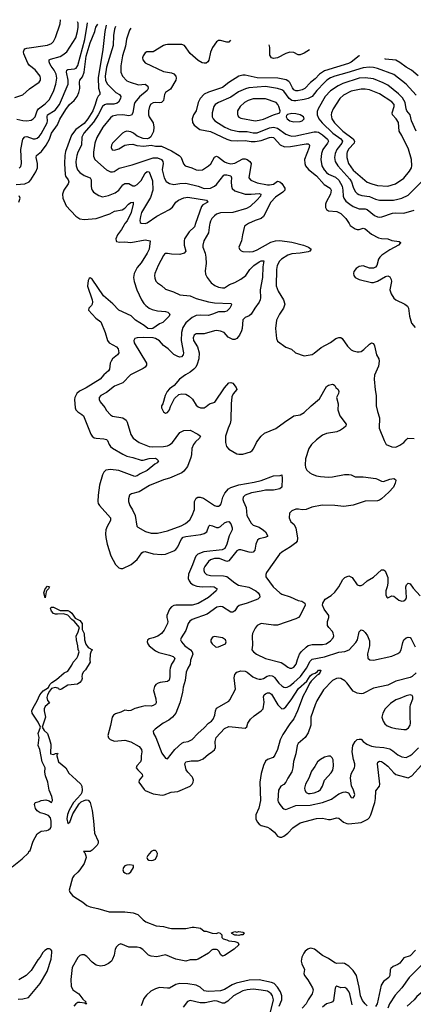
# Model space of a CAD drawing. Header units: inches. Extents: x 1834610 to 2027685, y 642842 to 774116.
# Tile 507 of 632: x 1942879 to 1946741, y 762327 to 772005. Entities that reach past the tile are written whole.
import ezdxf

# ---------------------------------------------------------------- set-up
doc = ezdxf.new("R2010")
doc.units = ezdxf.units.IN
doc.header["$MEASUREMENT"] = 0
doc.layers.add('B9746', color=7, linetype='Continuous')
doc.layers.add('B9747', color=7, linetype='Continuous')

msp = doc.modelspace()

# ---------------------------------------------------------------- linework, layer by layer
at = {"layer": 'B9746', "color": 5}
for points, elevation in [([(1943910.7, 770000), (1943903.2, 769990), (1943878.4, 769941.6), (1943838.9, 769890), (1943821.6, 769850), (1943824, 769830), (1943830, 769824), (1943857.6, 769817.6), (1943910, 769820.2), (1943970, 769816.3), (1944110, 769841.3), (1944158, 769830), (1944148, 769750), (1944130.2, 769710), (1944070, 769614.7), (1944031.1, 769568.9), (1944000.9, 769510), (1943994.4, 769470), (1944002.6, 769430), (1944029, 769350), (1944075.6, 769250), (1944096.2, 769216.2), (1944115.6, 769195.6), (1944150, 769170.2), (1944177.8, 769157.8), (1944230, 769143.6), (1944310, 769137.1), (1944331, 769130), (1944350.7, 769110), (1944344.9, 769090), (1944282.8, 769030), (1944250, 769015.6), (1944186, 768970), (1944170, 768965.8), (1944137.6, 768970), (1944099.1, 768999.1), (1944015.1, 769050), (1943973.4, 769093.4), (1943850, 769150.7), (1943791.8, 769211.8), (1943700.9, 769290), (1943590, 769453.6), (1943570, 769467), (1943560.6, 769459.4), (1943550, 769442), (1943545.5, 769385.5), (1943590.4, 769250), (1943592.7, 769230), (1943590.4, 769210), (1943583.1, 769196.9), (1943556, 769170), (1943554, 769150), (1943626.3, 769070), (1943673.7, 769033.7), (1943718.5, 768930), (1943741.5, 768850), (1943757.3, 768830), (1943830, 768788), (1943844.7, 768770), (1943850.2, 768730), (1943837.4, 768710), (1943790, 768671.8), (1943775.8, 768650), (1943767.2, 768630), (1943760.7, 768570), (1943750, 768552.8), (1943704.8, 768515.2), (1943668, 768472), (1943530, 768386.7), (1943464.9, 768355.1), (1943439.6, 768330), (1943420.8, 768290), (1943417.3, 768270), (1943424.2, 768190), (1943430.3, 768170), (1943448.8, 768150), (1943490, 768124.9), (1943503.2, 768110), (1943577.2, 767930), (1943590.3, 767910), (1943610, 767895.5), (1943630.2, 767890.2), (1943705.6, 767885.6), (1943730, 767878.8), (1943740.8, 767870), (1943756.5, 767830), (1943770, 767810.3), (1943790, 767792.8), (1943890, 767733.3), (1943930, 767714.6), (1943990, 767702.8), (1944070, 767676.3), (1944090, 767676.3), (1944150, 767692.9), (1944210, 767693.4), (1944222.8, 767690), (1944242, 767670), (1944227.7, 767650), (1944204.5, 767635.5), (1944130, 767572.9), (1944059.7, 767540.3), (1944030, 767519.8), (1944010, 767515.3), (1943850, 767575.2), (1943770, 767583.7), (1943724.5, 767575.5), (1943703.7, 767556.3), (1943691, 767530), (1943660.7, 767430), (1943648.1, 767330), (1943645.7, 767270), (1943650.3, 767250), (1943662, 767230), (1943770.3, 767110), (1943770, 767082.7), (1943736.9, 767023.1), (1943725.3, 766990), (1943720.8, 766950), (1943724.5, 766915.5), (1943737.8, 766850), (1943774.6, 766734.6), (1943818.9, 766650), (1943850, 766617), (1943870, 766608.9), (1943890, 766610.2), (1943971.1, 766648.9), (1944030, 766699.1), (1944076.2, 766763.8), (1944090, 766775.9), (1944110, 766778.6), (1944190, 766755.5), (1944270, 766747.5), (1944310, 766752.1), (1944390, 766784.2), (1944410, 766798.5), (1944430, 766822), (1944463.6, 766896.4), (1944482.9, 766917.1), (1944510, 766926.5), (1944655, 766945), (1944690, 766953.8), (1944714, 766970), (1944733.2, 767026.8), (1944745.2, 767034.8), (1944769.7, 767030.3), (1944810, 767012.7), (1944830, 767013.5), (1944850, 767023), (1944890, 767058.4), (1944910, 767069.5), (1944930, 767072.4), (1944949.6, 767049.6), (1944964.4, 767010), (1944964.2, 766990), (1944935.8, 766930), (1944911, 766850), (1944892, 766808), (1944866, 766794), (1944686.9, 766773.1), (1944628.2, 766750), (1944608.5, 766731.5), (1944596.3, 766710), (1944574.5, 766645.5), (1944533.7, 766553.7), (1944533.2, 766513.2), (1944542.6, 766490), (1944556.2, 766470), (1944582.3, 766450), (1944616.8, 766436.8), (1944670, 766429), (1944750, 766434.6), (1944787.7, 766430), (1944816.4, 766410), (1944806.3, 766390), (1944730, 766325.8), (1944630, 766266.4), (1944570, 766251.6), (1944410, 766250.7), (1944390, 766246.4), (1944370, 766233.5), (1944349.2, 766210), (1944321.3, 766150), (1944321.3, 766130), (1944331.1, 766090), (1944328.4, 766070), (1944297.3, 766002.7), (1944270, 765972.6), (1944233.7, 765946.4), (1944190, 765928.7), (1944150, 765920.5), (1944133.7, 765906.3), (1944130.4, 765889.6), (1944136, 765870), (1944148.9, 765850), (1944210, 765800.9), (1944245.4, 765785.4), (1944350, 765760.2), (1944384.9, 765744.9), (1944399.6, 765730), (1944396.2, 765710), (1944369, 765671), (1944354.2, 765630), (1944350.6, 765610), (1944353.4, 765546.6), (1944346.6, 765513.4), (1944330, 765498.8), (1944258, 765490), (1944236.9, 765483.1), (1944215.5, 765470), (1944201.6, 765450), (1944192.4, 765410), (1944215.5, 765330), (1944216.9, 765290), (1944210, 765277.6), (1944190, 765262.7), (1944170, 765258.2), (1944110, 765259.8), (1944070, 765251.7), (1944010, 765234), (1943970, 765214.5), (1943950, 765211), (1943910, 765216.9), (1943870, 765197.7), (1943817.3, 765182.7), (1943800.4, 765170), (1943786, 765150), (1943771.3, 765068.7), (1943742.4, 764970), (1943750, 764944.9), (1943767.3, 764930), (1943810, 764911.8), (1943910, 764923.2), (1943967.7, 764907.7), (1944050, 764859.7), (1944074.5, 764830), (1944077.4, 764810), (1944070.2, 764770), (1944071.1, 764730), (1944063.5, 764710), (1944027.5, 764670), (1944021.6, 764650), (1944036.9, 764630), (1944081.5, 764590), (1944083.2, 764570), (1944050.3, 764530), (1944048.8, 764510), (1944098.9, 764438.9), (1944110, 764428.8), (1944190, 764395.3), (1944277.6, 764382.4), (1944295.1, 764384.9), (1944366.6, 764413.4), (1944430, 764419.5), (1944550, 764472), (1944571.5, 764490), (1944581.1, 764510), (1944583.9, 764530), (1944579.3, 764550), (1944570, 764563.5), (1944527.3, 764607.3), (1944512.9, 764630), (1944499.1, 764690), (1944508.2, 764710), (1944560, 764720), (1944630, 764720.8), (1944650, 764725), (1944679.9, 764740.1), (1944730, 764784.6), (1944759.2, 764800.8), (1944790.6, 764829.4), (1944799.2, 764850), (1944797.2, 764910), (1944805.3, 764950), (1944890, 765036.9), (1944930, 765056.3), (1945090, 765042.6), (1945107.2, 765052.8), (1945116.9, 765090), (1945143.6, 765130), (1945178.3, 765161.7), (1945249.9, 765210), (1945267.4, 765230), (1945276.9, 765296.9), (1945272.4, 765350), (1945277.6, 765370), (1945290, 765378.9), (1945310, 765386.9), (1945330, 765388), (1945350, 765376.1), (1945410.8, 765270.8), (1945450, 765232), (1945470, 765233.7), (1945490, 765250.4), (1945542, 765318), (1945614.2, 765430), (1945697.7, 765502.3), (1945730, 765556.2), (1945750, 765570.9), (1945779.3, 765580.7), (1945802, 765598), (1945810.4, 765610.3), (1945834.8, 765610), (1945827.3, 765590), (1945811.8, 765570), (1945798.3, 765561.7), (1945737.6, 765502.4), (1945721.1, 765478.9), (1945689.1, 765410), (1945660, 765360), (1945605.2, 765210), (1945570, 765132.8), (1945530, 765083.9), (1945459.6, 764980.4), (1945434.6, 764925.4), (1945407.1, 764832.9), (1945383.6, 764776.4), (1945365.8, 764754.1), (1945310, 764733), (1945290, 764717.6), (1945270, 764675.1), (1945250, 764597), (1945235.7, 764510), (1945241.9, 764330), (1945225, 764255), (1945195.3, 764190), (1945195.8, 764150), (1945210, 764121.1), (1945230, 764098), (1945250, 764085.5), (1945310, 764067.1), (1945334.5, 764054.5), (1945378, 764018), (1945410, 763980.4), (1945430, 763968.9), (1945450, 763970.3), (1945470, 763978), (1945510, 764010.3), (1945559.6, 764060.4), (1945630, 764109.2), (1945790, 764154.5), (1945850, 764155.3), (1945910, 764144.6), (1945930, 764144.9), (1945990, 764158.9), (1946010, 764157), (1946057.8, 764117.8), (1946090, 764103.6), (1946110, 764100.2), (1946230, 764114.3), (1946293.7, 764146.3), (1946310, 764163), (1946323.1, 764190), (1946362.6, 764310), (1946371.2, 764350), (1946374, 764426), (1946410.9, 764470), (1946413.2, 764490), (1946389.8, 764690), (1946393.4, 764706.6), (1946410, 764715.2), (1946430, 764713.1), (1946450, 764701.7), (1946490, 764667.5), (1946550, 764601), (1946570, 764584.6), (1946690, 764553.6), (1946728.4, 764571.6), (1946822.8, 764677.2)], 420), ([(1944605.3, 770000), (1944595.2, 769970), (1944541.3, 769918.7), (1944497.4, 769850), (1944491.7, 769830), (1944491.8, 769790), (1944508.8, 769730), (1944491.5, 769708.5), (1944450, 769696.5), (1944370, 769700.6), (1944330, 769707.6), (1944310, 769705.4), (1944301.2, 769698.8), (1944290, 769687.8), (1944237.5, 769590), (1944206.2, 769510), (1944202.2, 769490), (1944204.7, 769464.7), (1944216, 769436), (1944230, 769418), (1944270.9, 769390.9), (1944310, 769356.5), (1944389.4, 769329.4), (1944450, 769300.8), (1944550, 769292.1), (1944610, 769265.8), (1944730, 769233.1), (1944790, 769221.7), (1944950, 769214.4), (1944957, 769210), (1944955.1, 769195.1), (1944941.2, 769170), (1944910, 769141), (1944890, 769134.5), (1944830, 769134.8), (1944771.2, 769108.8), (1944730, 769098.1), (1944650, 769101.8), (1944610, 769095.8), (1944570, 769076.1), (1944510, 769025.8), (1944480.5, 768979.5), (1944465.1, 768930), (1944462.8, 768850), (1944485, 768730), (1944481.3, 768710), (1944468, 768692), (1944450, 768688.9), (1944430, 768693.5), (1944390, 768714.2), (1944334.4, 768770), (1944290, 768802.5), (1944250, 768849.8), (1944211.5, 768871.5), (1944190, 768877), (1944090, 768880.3), (1944030, 768877.7), (1944009, 768871), (1943997.6, 768850), (1944002, 768830), (1944121.8, 768630), (1944124, 768610), (1944110.3, 768590), (1944090, 768576.8), (1943966.8, 768513.2), (1943890, 768434), (1943810, 768403.5), (1943730, 768340.9), (1943674.9, 768310), (1943657.6, 768290), (1943657, 768270), (1943667, 768250), (1943713.6, 768193.6), (1943730, 768162), (1943770, 768120.4), (1943790, 768108.8), (1943891, 768090), (1943922, 768070), (1943934.4, 768050), (1943968.1, 767928.1), (1943992.4, 767890), (1944050.4, 767850), (1944149.5, 767809.5), (1944185.3, 767805.3), (1944290, 767808.3), (1944330, 767817.7), (1944350, 767827.6), (1944377.7, 767850), (1944450, 767946.3), (1944490, 767965.6), (1944550.1, 767970.1), (1944625.5, 767930), (1944653.1, 767910), (1944644.2, 767890), (1944604.2, 767855.9), (1944583.2, 767830), (1944569.5, 767790), (1944565, 767730), (1944557.9, 767702.1), (1944525.5, 767614.5), (1944490, 767566), (1944470, 767552), (1944350, 767499.2), (1944290, 767481.8), (1944152.2, 767427.8), (1944050, 767365.1), (1943976.5, 767343.5), (1943956.3, 767330), (1943944.9, 767295.1), (1943946.4, 767270), (1943960.3, 767230), (1943985.8, 767185.8), (1944010.3, 767130), (1944027, 767027), (1944036.7, 767016.7), (1944114.8, 766974.8), (1944170, 766957.4), (1944230, 766957.4), (1944330, 766980.8), (1944464.5, 767030), (1944507.1, 767052.9), (1944547.2, 767090), (1944571.9, 767130), (1944592.5, 767190), (1944595, 767270), (1944610, 767301.3), (1944628.1, 767311.9), (1944650, 767312.1), (1944681.1, 767301.1), (1944790, 767228.8), (1944810, 767222), (1944830, 767222.4), (1944846.9, 767233.1), (1944855.3, 767244.7), (1944871.9, 767310), (1944892.9, 767350), (1944926.7, 767393.3), (1944950, 767406.4), (1945030, 767432), (1945180.7, 767459.3), (1945250, 767476.5), (1945370, 767522.8), (1945434.6, 767525.4), (1945450, 767531.3), (1945454.6, 767494.6), (1945451, 767410), (1945430, 767395.1), (1945370, 767381.1), (1945290, 767382), (1945249.7, 767369.7), (1945152.9, 767352.9), (1945090.4, 767330), (1945071.6, 767310), (1945069.2, 767290), (1945074.4, 767270), (1945100.2, 767210), (1945106.7, 767130), (1945150, 767054.8), (1945170, 767035.5), (1945230, 767016), (1945270, 766988.8), (1945290.3, 766970), (1945310, 766934.8), (1945310, 766926.6), (1945286, 766914), (1945230, 766902.7), (1945213.4, 766890), (1945197.6, 766850), (1945187.8, 766790), (1945170, 766771.1), (1945150, 766767.2), (1945130, 766769.8), (1945050, 766792.7), (1945030, 766792.9), (1945010, 766783.1), (1944930, 766685.2), (1944910, 766679.9), (1944839.3, 766710), (1944790, 766708.5), (1944750, 766694.1), (1944730, 766679.3), (1944694.2, 766630), (1944686.2, 766610), (1944685.5, 766590), (1944691.7, 766570), (1944711.1, 766551.1), (1944750, 766543), (1944878.9, 766538.9), (1944910, 766530.2), (1944989.1, 766470), (1945027.5, 766447.5), (1945128.3, 766428.4), (1945197, 766390), (1945219.5, 766370), (1945231.5, 766350), (1945234, 766330), (1945217.1, 766310), (1945110, 766269.2), (1945032.5, 766247.5), (1945012.3, 766230), (1944990, 766194.7), (1944970, 766179.7), (1944950, 766180.4), (1944870, 766232.4), (1944850, 766237.3), (1944814, 766230), (1944718.5, 766161.5), (1944570.1, 766109.9), (1944546.9, 766093.1), (1944530.9, 766069.1), (1944510, 766000.7), (1944464, 765930), (1944456, 765910), (1944465.7, 765890), (1944499.6, 765850), (1944555.4, 765810), (1944570.9, 765790), (1944576.6, 765770), (1944555.8, 765710), (1944550.2, 765670), (1944528.1, 765630), (1944513.8, 765590), (1944501.5, 765510), (1944483.7, 765443.7), (1944476.9, 765390), (1944450.1, 765289.9), (1944410.4, 765190), (1944379.5, 765150), (1944341.6, 765118.4), (1944288.2, 765090), (1944207.8, 765032.2), (1944188.2, 765010), (1944192, 764990), (1944214.9, 764950), (1944273.8, 764793.8), (1944310, 764744.9), (1944330, 764738.8), (1944402.4, 764830), (1944470, 764893.8), (1944490, 764901.8), (1944531.6, 764908.4), (1944571.5, 764928.5), (1944627.2, 764990), (1944690, 765045.5), (1944730, 765089.2), (1944760.4, 765110), (1944778.8, 765130), (1944795.3, 765170), (1944798.6, 765210), (1944810, 765237.2), (1944930, 765306), (1944941.8, 765318.2), (1944996, 765424), (1944984.5, 765535.5), (1944990.9, 765570), (1945010, 765593), (1945050, 765603), (1945090, 765601), (1945111.2, 765591.2), (1945167.2, 765547.2), (1945203.8, 765530), (1945230, 765523.5), (1945250, 765523.2), (1945270, 765529.3), (1945308.5, 765551.5), (1945330, 765557.2), (1945355.5, 765555.5), (1945370, 765550.2), (1945380.2, 765540.2), (1945423.2, 765483.2), (1945450, 765456.9), (1945470, 765445.4), (1945490, 765442), (1945505.1, 765445.1), (1945530, 765457.6), (1945570, 765488.5), (1945635.3, 765550), (1945694.5, 765630), (1945730, 765700.7), (1945750, 765718.8), (1945870, 765741.1), (1946010, 765787.4), (1946070, 765795.3), (1946110.4, 765809.6), (1946178.5, 765881.5), (1946192.8, 765910), (1946210, 765986.8), (1946230, 766007), (1946250, 766001.7), (1946270, 765982), (1946293, 765950), (1946310, 765900.7), (1946310.9, 765850), (1946291.2, 765771.2), (1946296, 765730), (1946313.6, 765713.6), (1946350, 765710.2), (1946529.8, 765750.2), (1946590, 765773.4), (1946610.7, 765789.3), (1946622.6, 765810), (1946637.2, 765882.7), (1946649.6, 765910), (1946669.8, 765930.2), (1946690, 765937.1), (1946710, 765930.7), (1946719.6, 765919.6), (1946760.9, 765840.9)], 440), ([(1944743.2, 770000), (1944740.4, 769990), (1944730.7, 769909.3), (1944686.9, 769830), (1944674.4, 769790), (1944676.9, 769770), (1944698.4, 769710), (1944705.6, 769670), (1944709.1, 769610), (1944697.6, 769537.6), (1944702, 769502), (1944719.3, 769470), (1944759.1, 769419.1), (1944792.1, 769392), (1944830, 769376.9), (1944870, 769368.9), (1944890, 769370.4), (1944936.8, 769403.2), (1944990, 769422.4), (1945050, 769455.9), (1945097.7, 769490), (1945137.6, 769550), (1945176.5, 769590), (1945230, 769625.8), (1945250, 769634.2), (1945273.6, 769633.6), (1945264.2, 769575.8), (1945262.3, 769470), (1945239.7, 769350), (1945243.2, 769270), (1945239.6, 769250), (1945230, 769229.6), (1945185.3, 769170), (1945149.2, 769110.8), (1945130, 769095.4), (1945090, 769077.7), (1945070, 769056.2), (1945061.9, 768970), (1945054.2, 768945.8), (1945037.2, 768902.8), (1945010, 768870.8), (1944990, 768862.5), (1944970, 768862.5), (1944950, 768869.8), (1944925.8, 768885.8), (1944885.1, 768930), (1944850, 768943.1), (1944810, 768948.5), (1944790, 768947.2), (1944690, 768917.2), (1944610, 768915.8), (1944590, 768904.2), (1944581.4, 768878.6), (1944585.2, 768850), (1944625.2, 768790), (1944641.5, 768730), (1944637.5, 768670), (1944620.8, 768619.2), (1944606.5, 768590), (1944588.9, 768570), (1944550, 768541), (1944504.6, 768515.4), (1944447.3, 768470), (1944394.8, 768410), (1944350, 768375.1), (1944327.3, 768350), (1944304.7, 768310), (1944282, 768230), (1944271.3, 768210), (1944271.3, 768190), (1944290, 768152), (1944310, 768138), (1944330, 768144.7), (1944350, 768171.3), (1944358, 768202), (1944398.6, 768281.4), (1944440.2, 768319.8), (1944470, 768328.5), (1944510, 768322.6), (1944543.4, 768303.4), (1944573.4, 768273.4), (1944610, 768217.1), (1944630, 768198), (1944654, 768190), (1944690, 768190.5), (1944710, 768201.6), (1944742.7, 768230), (1944794.6, 768245.5), (1944890, 768387.7), (1944930, 768434), (1944950, 768439.1), (1944970, 768430.6), (1945003, 768390), (1945010.6, 768370), (1944973, 768327), (1944961.4, 768298.6), (1944954.9, 768230), (1944951.1, 768068.9), (1944944, 768036), (1944923.1, 767990), (1944899.5, 767910), (1944897.1, 767850), (1944908.7, 767808.7), (1944930, 767782.8), (1945010, 767737.1), (1945030, 767732.7), (1945070, 767733.4), (1945142.7, 767757.3), (1945160.9, 767770), (1945173.7, 767786.3), (1945201.3, 767850), (1945214.7, 767870), (1945247.8, 767910), (1945280.5, 767939.5), (1945393.2, 767986.8), (1945478.4, 768050), (1945570, 768110.3), (1945630, 768120.2), (1945670, 768143.6), (1945738.3, 768210), (1945820.9, 768279.1), (1945890, 768400.7), (1945910, 768413), (1945950, 768420.7), (1945958.5, 768418.5), (1945970.7, 768410.7), (1945981, 768390), (1946004.7, 768370), (1946011.1, 768351.1), (1946006.8, 768330), (1945988, 768290), (1946004, 768230), (1946001.6, 768170), (1946022, 768110), (1946082.8, 768030), (1946078.8, 768010), (1946057.3, 767990), (1946025.5, 767970), (1945990, 767954.7), (1945890, 767937.7), (1945850, 767920.4), (1945790, 767876.8), (1945742.3, 767830), (1945716.9, 767790), (1945682.8, 767690), (1945679, 767630), (1945683.4, 767603.4), (1945695.5, 767575.5), (1945724.9, 767550), (1945750, 767536.9), (1945790, 767522.3), (1945830, 767514.2), (1945910, 767509.2), (1945950, 767511.3), (1946067, 767533), (1946110, 767535.2), (1946131.4, 767531.4), (1946170, 767510.4), (1946250, 767512.6), (1946374, 767494), (1946390.8, 767490), (1946430, 767468.4), (1946450, 767466.4), (1946510, 767488.2), (1946550, 767494.8), (1946566, 767486), (1946570, 767474), (1946564.9, 767450), (1946545.5, 767410), (1946500.5, 767359.5), (1946430, 767294.5), (1946410, 767281.6), (1946390, 767275.6), (1946270, 767271.3), (1946150, 767232.1), (1946059.4, 767220.6), (1945970, 767229.8), (1945847.5, 767232.5), (1945746.7, 767213.3), (1945690, 767189.4), (1945650, 767186.6), (1945615.1, 767195.1), (1945590, 767195.1), (1945550, 767177), (1945526.6, 767153.4), (1945522.8, 767110), (1945530, 767092), (1945541, 767070), (1945570, 767047.3), (1945587, 767010), (1945604.2, 766910), (1945600.3, 766879.7), (1945590, 766862.9), (1945537.2, 766822.8), (1945450, 766771.1), (1945429.3, 766750.7), (1945301.3, 766570), (1945293.7, 766550), (1945295.3, 766530), (1945366, 766430), (1945430, 766372.3), (1945450, 766359.2), (1945532.7, 766332.7), (1945610, 766296.9), (1945648, 766288), (1945678, 766270), (1945678.8, 766250), (1945630.4, 766149.6), (1945614.8, 766130), (1945590, 766117), (1945410, 766054.3), (1945370, 766053), (1945250, 766069.4), (1945210, 766049.4), (1945190, 766025.2), (1945164.2, 765970), (1945160.9, 765950), (1945163.4, 765856.6), (1945156.3, 765810), (1945173.4, 765790), (1945203, 765770), (1945290, 765725.3), (1945445.7, 765685.7), (1945471.5, 765671.5), (1945510, 765639.6), (1945530, 765630.2), (1945550, 765629.2), (1945570, 765640.2), (1945591.4, 765670), (1945603.9, 765716.1), (1945626.2, 765770), (1945645, 765795), (1945690, 765837.8), (1945710, 765852.2), (1945750, 765864.7), (1945850, 765862.3), (1945886.6, 765870), (1945930, 765900.3), (1945955.4, 765930), (1945961.7, 765950), (1945956.3, 765976.3), (1945949.7, 765990), (1945911.2, 766030), (1945900.4, 766050), (1945898.3, 766090), (1945911.6, 766130), (1945912, 766150), (1945867.3, 766210), (1945851.8, 766250), (1945854, 766270), (1945878, 766310), (1945936, 766344), (1945970, 766377.6), (1946009, 766431), (1946050, 766503.8), (1946070, 766520.4), (1946110, 766537.3), (1946142.5, 766522.5), (1946190, 766451), (1946210, 766442.8), (1946230, 766444), (1946250, 766454.8), (1946289.7, 766490.3), (1946350, 766524.4), (1946430, 766596), (1946450, 766596), (1946466.8, 766586.8), (1946490, 766522), (1946492.4, 766467.6), (1946485.5, 766430), (1946470.8, 766390), (1946471.3, 766350), (1946481, 766330), (1946490, 766322.8), (1946530, 766342.8), (1946550, 766339.1), (1946598.3, 766298.3), (1946630, 766288.7), (1946650, 766292.4), (1946669.6, 766310), (1946674.7, 766325.3), (1946668.2, 766430), (1946676, 766450), (1946690, 766466.8), (1946710, 766459.1), (1946738.6, 766418.6), (1946810, 766342)], 460), ([(1945125.1, 770000), (1945104, 769990), (1945086, 769974), (1945065.3, 769890), (1945056.5, 769830), (1945030.5, 769770), (1945036.3, 769750), (1945053.5, 769733.5), (1945070, 769726), (1945130, 769723.2), (1945170, 769726.4), (1945210, 769743.2), (1945343.3, 769816.7), (1945390, 769831.4), (1945430, 769835), (1945550, 769816.6), (1945664.9, 769790), (1945713, 769770), (1945739.1, 769750), (1945726.8, 769730), (1945710, 769724), (1945630.7, 769709.3), (1945550, 769702.6), (1945510.1, 769689.9), (1945447.1, 769650), (1945429.2, 769630), (1945406.7, 769590), (1945398.5, 769550), (1945397.1, 769390), (1945415.6, 769335.6), (1945468.8, 769250), (1945479.5, 769210), (1945468.5, 769170), (1945428.4, 769110), (1945400.4, 769050), (1945388.2, 768970), (1945397.3, 768870), (1945410, 768846), (1945490, 768784.9), (1945545.2, 768765.2), (1945586, 768730), (1945670, 768702), (1945750, 768714.4), (1945770, 768726), (1945837.5, 768782.5), (1945930, 768831.8), (1945982, 768870), (1946010, 768881.7), (1946030, 768880.3), (1946043.8, 768870), (1946095.8, 768795.8), (1946130, 768759.5), (1946150, 768748.9), (1946190, 768740.8), (1946210, 768739.6), (1946230, 768744.7), (1946256.3, 768763.7), (1946310, 768816), (1946330, 768827), (1946350, 768823), (1946360.4, 768800.4), (1946380.6, 768710), (1946402, 768670), (1946406.9, 768650), (1946399.3, 768600.7), (1946360.3, 768510), (1946356.5, 768470), (1946366.5, 768366.5), (1946377.8, 768310), (1946378.6, 768210), (1946390, 768154.8), (1946411.3, 768090), (1946405.5, 767990), (1946454, 767870), (1946476, 767830), (1946530, 767805.5), (1946570, 767803.1), (1946610, 767823.1), (1946649.8, 767850.2), (1946670, 767876.5), (1946689.2, 767890.8), (1946751.1, 767888.9)], 480), ([(1946112.1, 770000), (1946123, 769983), (1946170, 769948), (1946190, 769942), (1946210, 769944), (1946250, 769956.9), (1946270, 769948.1), (1946330, 769896.2), (1946401.4, 769861.4), (1946430, 769853.2), (1946490, 769851.4), (1946530, 769835.5), (1946604, 769824), (1946614.9, 769814.9), (1946615.5, 769810), (1946595.5, 769790), (1946510, 769742), (1946433.4, 769690), (1946411.7, 769670), (1946400.9, 769650), (1946384.9, 769590), (1946370, 769573.6), (1946350, 769564), (1946330, 769561.1), (1946310, 769562.6), (1946250, 769585.4), (1946210, 769578), (1946181.2, 769558.8), (1946159.3, 769530), (1946154.9, 769510), (1946157.1, 769490), (1946170.7, 769470), (1946211, 769450), (1946330, 769421.1), (1946350, 769421.7), (1946390, 769434.3), (1946470, 769481.1), (1946490, 769486.7), (1946510, 769478), (1946525.3, 769450), (1946527.6, 769430), (1946510.2, 769350), (1946522.8, 769310), (1946550, 769268.7), (1946568.7, 769250), (1946656.9, 769210), (1946685.6, 769190), (1946695.9, 769170), (1946703.3, 769090), (1946723.3, 769023.3), (1946758.7, 768978.7)], 520), ([(1942803.3, 763676.7), (1942902.8, 763757.2), (1942963.7, 763816.3), (1942969.4, 763830), (1942980.1, 763839.9), (1943011.5, 763930), (1943050, 764004), (1943090, 764027.7), (1943145.6, 764034.4), (1943159.7, 764040.2), (1943180.5, 764059.5), (1943186, 764074), (1943187.7, 764127.7), (1943180.1, 764160.1), (1943161, 764181), (1943118.9, 764198.9), (1943078, 764210), (1943049, 764230), (1943035.3, 764250), (1943024, 764290), (1943030, 764311.3), (1943070, 764321), (1943090, 764330.8), (1943136.3, 764336.3), (1943166.4, 764326.4), (1943190, 764312), (1943202, 764330), (1943202, 764338), (1943194.7, 764370), (1943166.6, 764430), (1943153.5, 764510), (1943132.2, 764572.3), (1943126.3, 764610), (1943127.3, 764650), (1943099.7, 764710), (1943075.8, 764830), (1943059.5, 764870), (1943069.6, 764950), (1943060.4, 764990), (1943082, 765050), (1943060.4, 765100.4), (1943001, 765190), (1942997.7, 765210), (1943010, 765242), (1943050, 765310.8), (1943075.1, 765370), (1943110, 765408.5), (1943159.8, 765440.2), (1943175.4, 765470), (1943193, 765490), (1943240.7, 765519.3), (1943316.5, 765583.5), (1943350, 765602), (1943390, 765661), (1943402.7, 765690), (1943439.3, 765730), (1943449, 765750), (1943462, 765790), (1943453.2, 765813.2), (1943449.4, 765850), (1943434.5, 765910), (1943432.7, 765947.3), (1943450, 765978), (1943466, 766030), (1943412.5, 766092.5), (1943389.6, 766109.6), (1943351.4, 766151.4), (1943310, 766166), (1943250, 766161.3), (1943230, 766162.4), (1943210, 766169.6), (1943189.5, 766190), (1943182.5, 766217.5), (1943189.1, 766230.9), (1943209.6, 766230.4), (1943277.3, 766197.3), (1943350, 766197), (1943370, 766188), (1943390.2, 766170.2), (1943423.4, 766123.4), (1943470, 766098.4), (1943490.2, 766070), (1943490.4, 766010), (1943510.3, 765970), (1943515.3, 765910), (1943527.6, 765867.6), (1943550, 765834), (1943592, 765812), (1943581, 765799), (1943570, 765768), (1943566.6, 765706.6), (1943571, 765690), (1943525.8, 765614.2), (1943502, 765590), (1943491.1, 765568.9), (1943487.7, 765550), (1943490.6, 765530), (1943484, 765510), (1943470, 765489.5), (1943444.9, 765475.1), (1943350, 765462.8), (1943290, 765425.2), (1943270, 765418), (1943262, 765430), (1943230, 765440.7), (1943191.3, 765430), (1943170, 765404), (1943150, 765368.7), (1943143.4, 765343.4), (1943150, 765312), (1943172, 765290), (1943130, 765255.3), (1943119.1, 765230), (1943119.1, 765210), (1943133.4, 765150), (1943099.1, 765050), (1943119.6, 765019.6), (1943150.6, 764990), (1943170.8, 764930), (1943184, 764884), (1943182, 764790), (1943210, 764782), (1943228.4, 764791.6), (1943250, 764794), (1943252, 764790), (1943242, 764778), (1943242, 764770), (1943258, 764710), (1943330, 764650.7), (1943360.3, 764600.3), (1943434.3, 764534.3), (1943477.3, 764490), (1943487.3, 764470), (1943493, 764430), (1943487.7, 764410), (1943477.1, 764390), (1943408.2, 764311.8), (1943365.3, 764234.7), (1943348.2, 764191.8), (1943340.9, 764150), (1943350, 764104.7), (1943370, 764117.3), (1943401.7, 764198.3), (1943462.6, 764297.4), (1943483.4, 764316.6), (1943509.8, 764330.2), (1943530, 764335.9), (1943550, 764334.2), (1943571.5, 764310), (1943589.2, 764230.8), (1943603.8, 764130), (1943613, 764010), (1943649.2, 763930), (1943648.2, 763910), (1943637.5, 763890), (1943590, 763841.4), (1943569.8, 763829.8), (1943506, 763830), (1943517.1, 763817.1), (1943527.2, 763787.2), (1943530.2, 763770), (1943524.4, 763750), (1943510, 763709.5), (1943470.3, 763650), (1943450, 763624), (1943410.1, 763589.9), (1943397.5, 763570), (1943363.2, 763450), (1943370.2, 763430.2), (1943396.4, 763396.4), (1943418.6, 763378.6), (1943498.4, 763330), (1943539, 763299), (1943570, 763284.9), (1943646, 763270), (1943756.1, 763236.1), (1943910, 763234.9), (1943993.2, 763226.8), (1944038.8, 763210), (1944090, 763157.3), (1944118, 763138), (1944219, 763099), (1944290, 763092.5), (1944337.1, 763077.1), (1944370, 763072.7), (1944470, 763070.4), (1944510, 763073), (1944570, 763084.9), (1944590, 763084), (1944654.4, 763074.4), (1944690, 763046), (1944710, 763044.7), (1944766.4, 763026.4), (1944810, 763022.8), (1944831, 763031), (1944846, 763026), (1944862, 763010), (1944863.6, 762983.6), (1944874, 762970), (1944910, 762962), (1944931.6, 762951.6), (1944990, 762944.7), (1945010, 762938), (1945022, 762930), (1945030.8, 762910), (1944982.8, 762870), (1944890, 762808), (1944870, 762800.7), (1944851.7, 762811.7), (1944834, 762850), (1944821, 762861), (1944810, 762866.6), (1944773.8, 762866.2), (1944760.6, 762859.4), (1944730, 762829.3), (1944631, 762770), (1944610, 762764.2), (1944550, 762762.4), (1944510, 762751.5), (1944410, 762771.6), (1944310, 762811.6), (1944225.8, 762794.1), (1944170, 762798.5), (1944143.5, 762810), (1944086.6, 762866.6), (1944061.8, 762881.8), (1944030, 762888.1), (1943950, 762887.4), (1943870, 762919.7), (1943849.4, 762910.6), (1943829.4, 762890.6), (1943816.9, 762870), (1943806.3, 762810), (1943791, 762769), (1943778.7, 762750), (1943750, 762726.3), (1943710, 762707.1), (1943670, 762702), (1943630, 762713), (1943590, 762739.7), (1943535.9, 762795.9), (1943512, 762812), (1943490, 762814.6), (1943470, 762807.8), (1943450, 762785.7), (1943395.1, 762690), (1943380.4, 762570), (1943383.9, 762503.9), (1943400.3, 762470), (1943458.9, 762430), (1943497.3, 762377.3), (1943528, 762350), (1943525.4, 762345.4), (1943536, 762330), (1943525.2, 762330), (1943518, 762338), (1943470, 762344.5), (1943450, 762344.2), (1943428.2, 762331.8), (1943410.1, 762309.9)], 380), ([(1946770, 765583.5), (1946731.3, 765550), (1946710, 765539.1), (1946570, 765503.4), (1946490, 765463.7), (1946350, 765433.5), (1946250, 765383.1), (1946230, 765378.2), (1946190, 765383.8), (1946150, 765406.2), (1946090, 765485.4), (1946070, 765505.1), (1946031.8, 765530), (1946010, 765533.5), (1945987.7, 765530), (1945948.8, 765511.2), (1945860.6, 765419.4), (1945794.7, 765310), (1945776.9, 765270), (1945737.3, 765150), (1945735.9, 765070), (1945710, 764994.5), (1945680.3, 764950), (1945610, 764889.3), (1945602.8, 764870), (1945588.9, 764790), (1945566.4, 764713.6), (1945560.2, 764650), (1945548.1, 764611.9), (1945508.9, 764550), (1945490, 764509.4), (1945471.4, 764488.6), (1945440.5, 764470), (1945418.7, 764430), (1945412, 764330), (1945415.8, 764315.8), (1945430.4, 764290), (1945458, 764258), (1945470, 764248.5), (1945490, 764243.1), (1945590, 764282.2), (1945730, 764283.5), (1945849.9, 764310.1), (1945937.5, 764342.5), (1946010, 764394.7), (1946051.9, 764411.9), (1946074.9, 764414.9), (1946104.9, 764404.9), (1946130, 764361), (1946150, 764354.8), (1946162.7, 764370), (1946166.6, 764390), (1946155.1, 764430), (1946134.6, 764474.6), (1946123.5, 764550), (1946130, 764590.7), (1946162.9, 764650), (1946167.8, 764670), (1946166.6, 764690), (1946153, 764733), (1946141.9, 764810), (1946148.4, 764870), (1946170, 764910.4), (1946190, 764928.7), (1946210, 764934.4), (1946230, 764932.2), (1946250.4, 764910), (1946284.5, 764884.4), (1946330, 764864.5), (1946370, 764856.3), (1946452, 764852), (1946510, 764837.3), (1946539.6, 764819.6), (1946590, 764777.3), (1946630, 764757.7), (1946670, 764754), (1946710, 764771.3), (1946730, 764784.9), (1946793.4, 764846.6)], 440), ([(1942863.7, 762376.3), (1942910, 762380.5), (1942966.2, 762393.8), (1943080.7, 762530), (1943149.7, 762650), (1943187.7, 762770), (1943195.6, 762835.6), (1943193.3, 762853.3), (1943185.4, 762865.4), (1943170, 762871.6), (1943150, 762871.8), (1943124, 762856), (1943104.8, 762835.2), (1943078.4, 762790), (1943056.2, 762763.8), (1942990, 762659), (1942941, 762610), (1942870, 762568)], 380), ([(1946290, 762312.5), (1946267.8, 762330), (1946243.6, 762363.6), (1946222.5, 762410), (1946210, 762495.1), (1946182.9, 762610), (1946150, 762660.3), (1946110, 762702.9), (1946067.4, 762727.4), (1946050, 762730.6), (1945990, 762727.4), (1945970, 762733.7), (1945910, 762776.8), (1945850, 762807.9), (1945770.4, 762870.4), (1945750, 762876.8), (1945730, 762877), (1945707.6, 762870), (1945679.7, 762850), (1945665.6, 762830), (1945648.3, 762790), (1945641.7, 762750), (1945646.1, 762726.1), (1945672.8, 762670), (1945667.9, 762630), (1945673.1, 762610), (1945706.9, 762566.9), (1945753, 762490), (1945757.5, 762470), (1945750.2, 762430), (1945709.1, 762370), (1945688.9, 762330), (1945652.2, 762287.8)], 420), ([(1946761.9, 762858.1), (1946710, 762801.8), (1946650, 762784.7), (1946608.7, 762730), (1946590, 762716.8), (1946543, 762697), (1946521.3, 762678.7), (1946514.6, 762665.4), (1946510.1, 762610), (1946502.4, 762590), (1946448.5, 762551.5), (1946426.2, 762513.8), (1946386.4, 762330), (1946370, 762304.5)], 420), ([(1947066.1, 762270), (1947055, 762370), (1947057.7, 762430), (1947068.3, 762470), (1947116.7, 762550), (1947155.9, 762630), (1947166.5, 762670), (1947168.1, 762728.1), (1947161.8, 762750), (1947144.4, 762770), (1947110, 762786.4), (1947070, 762795.8), (1947030, 762800.5), (1946990, 762797.4), (1946937.7, 762782.3), (1946882.7, 762757.3), (1946830, 762719.2), (1946702.3, 762590), (1946630, 762488.4), (1946562.2, 762417.8), (1946509.2, 762330.8), (1946490.9, 762289.1)], 440), ([(1945424.6, 762310), (1945449.6, 762370), (1945451, 762410), (1945438.7, 762450), (1945410, 762494.4), (1945375.5, 762530), (1945350, 762542.1), (1945230, 762568.6), (1945130, 762563.9), (1945004.6, 762535.4), (1944963, 762517), (1944887.5, 762472.5), (1944850, 762458.7), (1944733.9, 762453.9), (1944710, 762454.5), (1944690, 762460.5), (1944650, 762494.9), (1944610, 762513.8), (1944530, 762527.9), (1944450, 762529.9), (1944410, 762520.4), (1944350, 762486.8), (1944330, 762484), (1944250, 762490.4), (1944210, 762479.9), (1944165.4, 762454.6), (1944122.2, 762417.8), (1944097.1, 762382.9), (1944069.6, 762310.4)], 420), ([(1946969.9, 762249.9), (1946976.9, 762530), (1946970, 762559), (1946950, 762549), (1946923.1, 762516.9), (1946850, 762464.4), (1946777, 762403), (1946748.9, 762370), (1946681.7, 762310)], 460), ([(1945329.9, 762210), (1945368.7, 762370), (1945359, 762410), (1945345.7, 762430), (1945330, 762443.4), (1945310, 762454.3), (1945247.3, 762467.3), (1945170, 762475.4), (1945110, 762470.5), (1945070, 762458.9), (1944978.2, 762410), (1944922.3, 762357.7), (1944890, 762337.7), (1944870, 762337), (1944816.4, 762356.4), (1944790, 762359.3), (1944698.6, 762341.4), (1944650, 762340.2), (1944550, 762365.4), (1944525.4, 762354.6), (1944482.8, 762297.2)], 440), ([(1946141, 762321), (1946118.7, 762430), (1946110, 762454), (1946090, 762479.5), (1946070, 762492.3), (1946030, 762489.4), (1945990, 762505.2), (1945980.5, 762499.5), (1945973, 762487), (1945957.4, 762362.6), (1945949.5, 762350.5), (1945936.8, 762343.2), (1945890, 762329.8), (1945850, 762298.4)], 440)]:
    msp.add_lwpolyline(points, dxfattribs=dict(at, elevation=elevation))
for points, elevation in [([(1943130, 766322), (1943114, 766370), (1943129.4, 766410), (1943150, 766436), (1943170, 766431), (1943162.8, 766410), (1943146, 766394), (1943139.8, 766380.2)], 380), ([(1944790, 765942.7), (1944770, 765936), (1944754.8, 765910), (1944756, 765890), (1944766.8, 765870), (1944801.1, 765841.1), (1944810, 765837.3), (1944830, 765842), (1944899, 765870), (1944906, 765890), (1944898, 765910), (1944870, 765929.4)], 460), ([(1946710, 765367.3), (1946670, 765358.5), (1946610, 765331.1), (1946570, 765318.3), (1946517.8, 765282.2), (1946463.8, 765230), (1946442, 765190), (1946433, 765150), (1946445.5, 765110), (1946463.1, 765083.1), (1946485.3, 765065.3), (1946527.5, 765047.5), (1946570, 765036.5), (1946650, 765026.5), (1946670, 765029), (1946694.9, 765045.1), (1946709.8, 765070), (1946714.2, 765090), (1946709.8, 765150), (1946711.8, 765250), (1946714.2, 765270), (1946735.8, 765330), (1946737, 765350), (1946730, 765361.2)], 460), ([(1945910, 764767), (1945870, 764755.1), (1945830, 764733.6), (1945801.3, 764710), (1945776.5, 764663.5), (1945742.5, 764617.5), (1945717.8, 764550), (1945683.9, 764490), (1945672.8, 764450), (1945677.1, 764430), (1945689.2, 764410), (1945710, 764399.8), (1945730, 764398.1), (1945770, 764405.5), (1945810, 764421.3), (1945830, 764437.3), (1945849, 764470), (1945870.5, 764529.5), (1945936.8, 764603.2), (1945950.6, 764629.4), (1945957.1, 764670), (1945953.7, 764730), (1945946.6, 764750), (1945930, 764764.5)], 460), ([(1944210, 763838), (1944190, 763837.4), (1944170, 763827.3), (1944135.5, 763790), (1944127.7, 763770), (1944133.2, 763753.2), (1944145.1, 763745.1), (1944170, 763740.3), (1944190, 763742), (1944210, 763754.9), (1944228.2, 763790), (1944229.6, 763810), (1944220.7, 763830)], 420), ([(1943958, 763698), (1943930, 763695.4), (1943910, 763687), (1943896.4, 763670), (1943890.4, 763650), (1943896.4, 763630), (1943910, 763618.7), (1943930, 763610.3), (1943950, 763613.7), (1943970, 763628.8), (1943997, 763670), (1943995.3, 763690)], 420), ([(1945030, 763002), (1945010, 763008), (1944990, 763006), (1944962, 763022), (1944958, 763030), (1944990, 763041), (1945010, 763036), (1945030, 763041), (1945070, 763036), (1945082, 763030), (1945070, 763009), (1945050, 763008.7)], 380)]:
    msp.add_lwpolyline(points, close=True, dxfattribs=dict(at, elevation=elevation))
at = {"layer": 'B9747', "color": 5}
for points, elevation in [([(1942830, 771238.9), (1942910, 771266), (1942975.5, 771324.5), (1943069.4, 771390), (1943081.6, 771410), (1943084.2, 771430), (1943079.6, 771450), (1943032, 771512), (1942974.5, 771554.5), (1942957.5, 771577.4), (1942918.5, 771670), (1942916.1, 771690), (1942921.1, 771710), (1942930, 771718.3), (1942950, 771724.2), (1943150, 771755.2), (1943190.4, 771769.5), (1943210.8, 771790), (1943230.7, 771830), (1943274.6, 771965.4), (1943277.5, 772004.9)], 480), ([(1942845.4, 770385.4), (1942929.5, 770390.5), (1942970, 770409.6), (1942989.3, 770430), (1943036.1, 770510), (1943052.5, 770550), (1943054.8, 770590), (1943040.5, 770650), (1943044.8, 770670), (1943091.8, 770708.1), (1943138.9, 770770), (1943171.8, 770830), (1943192.1, 770890), (1943249.4, 770970), (1943273.9, 771026.1), (1943330, 771122), (1943368, 771170), (1943412.9, 771210), (1943441.2, 771250), (1943459, 771290), (1943469.4, 771330), (1943464.2, 771390), (1943469, 771410), (1943495.6, 771444.4), (1943512.2, 771487.8), (1943530, 771646), (1943570, 771778), (1943615.9, 771890), (1943624.6, 771930), (1943646.2, 771960.4)], 420), ([(1942850, 771026.3), (1942910, 771013.4), (1942950, 771010.7), (1942990, 771017.7), (1943010.8, 771029.2), (1943030, 771051.6), (1943050.5, 771110), (1943062.9, 771130), (1943130, 771176.6), (1943170, 771219.1), (1943214, 771310), (1943234.8, 771370), (1943243.2, 771430), (1943235.3, 771470), (1943217.8, 771510), (1943187, 771547), (1943174.8, 771570), (1943167.7, 771590), (1943169.3, 771610.7), (1943181.9, 771618.1), (1943276.4, 771643.6), (1943301.7, 771658.3), (1943339.7, 771690), (1943430, 771827), (1943446.3, 771890), (1943451.5, 771930), (1943451.1, 771970), (1943447.2, 771984.4)], 460), ([(1942872.9, 770547.1), (1942890, 770563), (1942897.7, 770590), (1942889, 770730), (1942910, 770830.5), (1942930, 770854.9), (1942950, 770856.5), (1943010, 770832.6), (1943030, 770832.6), (1943050, 770839.6), (1943070, 770855.8), (1943090, 770882.3), (1943147.8, 770990), (1943151, 771010), (1943146.7, 771050), (1943152.7, 771070), (1943225.7, 771114.3), (1943268.7, 771170), (1943354.6, 771370), (1943353.6, 771410), (1943336.5, 771490), (1943341.4, 771510), (1943350, 771516.8), (1943417.9, 771522.1), (1943432.3, 771530), (1943450, 771556), (1943518.2, 771810), (1943541.6, 771950), (1943543.3, 771972.8)], 440), ([(1943727.8, 771950.6), (1943727.7, 771950), (1943713.8, 771890), (1943693.5, 771713.5), (1943647.4, 771432.6), (1943652.2, 771332.2), (1943666.2, 771290), (1943665.5, 771270), (1943650, 771253.5), (1943634.1, 771225.9), (1943619, 771170), (1943596.3, 771110), (1943547.8, 771030), (1943510, 770985.8), (1943430, 770926.2), (1943385.4, 770870), (1943328.8, 770710), (1943322.2, 770670), (1943318.5, 770590), (1943323.8, 770483.8), (1943327.1, 770467.1), (1943353.8, 770430), (1943361.5, 770410), (1943355.6, 770390), (1943310.2, 770329.8), (1943300.3, 770290), (1943300.8, 770250), (1943334, 770174), (1943430, 770072.2), (1943467.7, 770047.7), (1943510, 770040.8), (1943630, 770051.1), (1943762.3, 770097.7), (1943810, 770122.8), (1943883.7, 770136.3), (1943909.2, 770150.8), (1943945.7, 770190), (1943970, 770207.2), (1943993, 770210), (1943993.8, 770190), (1943972.7, 770110), (1943931.8, 770028.2), (1943910.7, 770000)], 420), ([(1943819.3, 771939.5), (1943808.8, 771911.2), (1943799.6, 771850), (1943796.1, 771750), (1943730, 771537.4), (1943716.3, 771450), (1943720.8, 771410), (1943735.5, 771375.5), (1943821.7, 771290), (1943856.5, 771270), (1943870.2, 771250), (1943867.3, 771230), (1943847.4, 771192.6), (1943835.7, 771184.3), (1943804.1, 771175.9), (1943730, 771173), (1943710, 771166.6), (1943690.9, 771150), (1943649, 771071), (1943601.7, 770998.3), (1943506.5, 770890), (1943487.1, 770850), (1943483.7, 770770), (1943450, 770702), (1943439.5, 770670), (1943430.1, 770610.1), (1943432.2, 770570), (1943445.7, 770530), (1943470, 770502), (1943510, 770472.9), (1943570.3, 770450), (1943579.6, 770430), (1943580.3, 770370), (1943584.9, 770344.9), (1943588.5, 770330), (1943602.4, 770310), (1943655.6, 770275.6), (1943690, 770265.3), (1943750, 770275.8), (1943815.5, 770304.5), (1943850, 770330.2), (1943890, 770383.2), (1943910, 770396.3), (1943950, 770394.7), (1943990, 770372.6), (1944010, 770373.4), (1944030, 770384.1), (1944070, 770424.3), (1944110, 770496.1), (1944130, 770513.2), (1944150, 770510.3), (1944182.3, 770422.3), (1944186.4, 770330), (1944161.4, 770258.6), (1944074.3, 770110), (1944062.9, 770070), (1944058.3, 770030), (1944062, 770010), (1944070, 770003.6), (1944110, 770001.8), (1944130, 770009.2), (1944224.8, 770075.2), (1944350, 770139.7), (1944377.6, 770162.4), (1944410, 770210.2), (1944437.7, 770230), (1944490, 770253.4), (1944530, 770259), (1944710.7, 770230), (1944726, 770210), (1944674.8, 770185.2), (1944662.3, 770170), (1944605.3, 770000)], 440), ([(1943970, 771921.3), (1943957, 771903), (1943926.5, 771813.5), (1943916.9, 771743.1), (1943888.6, 771650), (1943870.3, 771550.3), (1943870.3, 771490), (1943887.4, 771450), (1943930, 771405.3), (1943962, 771390), (1944045.5, 771365.5), (1944110.8, 771370.7), (1944136.5, 771350), (1944138.5, 771330), (1944129.1, 771310), (1944054.4, 771245.6), (1944009.2, 771190.8), (1944001, 771170), (1943990.1, 771089.9), (1943974.6, 771065.4), (1943950, 771060.5), (1943890, 771069.3), (1943832.9, 771067.1), (1943790, 771055.5), (1943770, 771039.1), (1943694.2, 770950), (1943634.4, 770845.6), (1943614.4, 770790), (1943603.5, 770703.5), (1943603.4, 770663.4), (1943615.6, 770630), (1943730, 770529.1), (1943770, 770507.9), (1943790, 770508), (1943805.8, 770514.2), (1943855, 770545), (1943981, 770579), (1944190, 770645.9), (1944230, 770648.6), (1944269.2, 770630), (1944284.2, 770610), (1944286, 770590), (1944278.1, 770530), (1944295.5, 770450), (1944315.5, 770415.5), (1944350, 770393.4), (1944390, 770385.5), (1944450, 770395.3), (1944510, 770397.9), (1944630, 770368.1), (1944690, 770347), (1944750, 770347.5), (1944790, 770367.5), (1944810, 770385.2), (1944883.3, 770476.7), (1944890, 770480.7), (1944910, 770480.2), (1944951.8, 770470), (1944958.2, 770450), (1944953.7, 770410), (1944956.6, 770370), (1944965.4, 770345.4), (1944990, 770321.5), (1945090, 770290.8), (1945150, 770288.6), (1945230, 770296.3), (1945244.9, 770290), (1945240.8, 770270), (1945206.2, 770230), (1945140.9, 770170), (1945105.3, 770150), (1944970, 770108.9), (1944850, 770106.4), (1944810, 770092.5), (1944790, 770077.3), (1944765.4, 770050), (1944750, 770024.7), (1944743.2, 770000)], 460), ([(1944948.5, 771803.3), (1944930, 771784.5), (1944910, 771785.1), (1944850, 771800.7), (1944830, 771799.5), (1944810, 771786), (1944770, 771732.3), (1944750, 771685.2), (1944734.1, 771605.9), (1944725.7, 771590), (1944710, 771578.7), (1944690, 771576.4), (1944670, 771581), (1944630, 771604.7), (1944553.2, 771673.2), (1944496, 771750), (1944470, 771760.5), (1944330, 771761.3), (1944310, 771757.4), (1944290, 771749.7), (1944190, 771689.6), (1944126, 771690), (1944110, 771679.3), (1944090.5, 771650), (1944083.1, 771630), (1944088.5, 771610), (1944110, 771579.3), (1944290, 771496), (1944370, 771482), (1944390, 771472.7), (1944410.3, 771450), (1944415.8, 771430), (1944411.3, 771410), (1944359.6, 771320.4), (1944309.2, 771290), (1944299.3, 771270), (1944288.5, 771211.5), (1944280.7, 771199.3), (1944270.2, 771189.8), (1944252.7, 771187.3), (1944210, 771190.6), (1944190, 771187.7), (1944167, 771173), (1944152.4, 771150), (1944142, 771110), (1944144, 771070), (1944150.3, 771050), (1944186.9, 770990), (1944196.2, 770950), (1944193.1, 770906.9), (1944165.9, 770854.1), (1944150, 770840.7), (1944130, 770833.3), (1944090, 770837.4), (1944030, 770859.7), (1943994.7, 770890), (1943970, 770902.7), (1943930, 770909.7), (1943910, 770904), (1943886.4, 770890), (1943790, 770791.8), (1943778, 770770), (1943776.3, 770750), (1943787, 770727), (1943810, 770721.3), (1943850, 770736.5), (1943910, 770770.4), (1943950, 770778.7), (1943990, 770780.3), (1944029.3, 770769.3), (1944097.4, 770762.6), (1944169.5, 770770.5), (1944210, 770763.2), (1944270, 770760.2), (1944370, 770715), (1944442.8, 770670), (1944464.1, 770650), (1944487.3, 770587.3), (1944503, 770570), (1944569.4, 770549.4), (1944610, 770529.1), (1944630, 770525.8), (1944671.4, 770528.6), (1944733.1, 770566.9), (1944753.3, 770586.7), (1944790, 770654.7), (1944810, 770662.9), (1944830, 770653.7), (1944887, 770607), (1944910, 770596.4), (1944950, 770588.6), (1944990, 770596), (1945070, 770636.6), (1945090, 770637.7), (1945110, 770630.1), (1945135.8, 770610), (1945149.2, 770590), (1945128.8, 770450), (1945146, 770426), (1945210, 770400.2), (1945310, 770382), (1945330, 770380.5), (1945370, 770388.8), (1945410, 770417.3), (1945430, 770412.1), (1945450, 770394.7), (1945480.2, 770350), (1945479.6, 770330), (1945459.6, 770310), (1945390, 770261.5), (1945342.8, 770210), (1945270, 770069.7), (1945250, 770049.8), (1945188.2, 770030), (1945125.1, 770000)], 480), ([(1945723.2, 771709.9), (1945670, 771676), (1945630, 771659.3), (1945610, 771660.4), (1945570, 771682.7), (1945530, 771685.6), (1945490, 771671.8), (1945410, 771629.3), (1945370, 771623.9), (1945350.5, 771630.5), (1945334.8, 771654.8), (1945332.2, 771732.2), (1945326, 771757.8)], 480), ([(1946213.8, 771650.7), (1946210, 771649.1), (1946131.8, 771588.2), (1946104.9, 771575.1), (1945870, 771503.8), (1945819.4, 771470), (1945776.7, 771423.3), (1945733.1, 771386.9), (1945676.9, 771330), (1945650, 771315.6), (1945610, 771304.1), (1945590, 771304.6), (1945570, 771314.5), (1945555, 771335), (1945530, 771388.4), (1945518.7, 771398.7), (1945492.9, 771412.9), (1945461.9, 771421.9), (1945410.8, 771430.8), (1945210, 771434), (1945090, 771458.7), (1945070, 771459.2), (1945030, 771448.6), (1944930, 771388.5), (1944870, 771337.2), (1944730, 771293.3), (1944688, 771272), (1944650.2, 771230), (1944630, 771191.6), (1944611.7, 771110), (1944584.7, 771070), (1944576.5, 771050), (1944572.2, 771030), (1944575.2, 770995.2), (1944590, 770968.9), (1944645.5, 770925.5), (1944750, 770904.4), (1944910, 770830.1), (1944950, 770818.6), (1945012.9, 770813), (1945090, 770816.4), (1945150, 770807.9), (1945190, 770807.7), (1945250, 770816), (1945330, 770846.9), (1945350, 770850.6), (1945370, 770845.5), (1945378.4, 770838.4), (1945435.5, 770775.5), (1945476.3, 770756.3), (1945537.4, 770757.4), (1945690, 770784.6), (1945710, 770783.6), (1945718, 770778), (1945723.6, 770770), (1945719.8, 770750), (1945675, 770630), (1945676, 770590), (1945682.9, 770570), (1945712.6, 770532.6), (1945790, 770471.6), (1945865.4, 770385.4), (1945926.5, 770350), (1945936.1, 770330), (1945929.5, 770290), (1945885, 770210), (1945879.6, 770190), (1945880.3, 770160.3), (1945890, 770139.1), (1945910, 770127), (1945990, 770118.7), (1946030, 770099.4), (1946079.7, 770050), (1946112.1, 770000)], 520), ([(1946770, 771261.4), (1946670, 771370.7), (1946550, 771466.5), (1946390, 771525.4), (1946350, 771536), (1946310, 771539.6), (1946250, 771531.7), (1946090, 771481), (1945970, 771448.9), (1945927.4, 771432.6), (1945891.8, 771410), (1945870, 771388.6), (1945795.4, 771310), (1945748.9, 771251.1), (1945710, 771230.4), (1945670, 771220.2), (1945590, 771207.2), (1945570, 771205.8), (1945550, 771210.4), (1945522.1, 771230), (1945470, 771303.2), (1945450, 771316.1), (1945410, 771328.7), (1945290, 771348), (1945125.8, 771334.2), (1945093.1, 771326.9), (1945025.1, 771294.9), (1944950, 771244.9), (1944828.3, 771191.7), (1944797.4, 771170), (1944785.2, 771150), (1944766.4, 771090), (1944766.4, 771050), (1944775.8, 771030), (1944794.9, 771010), (1944892.2, 770950), (1944950, 770923.9), (1945030, 770905.4), (1945110, 770906.4), (1945170, 770894.1), (1945210, 770894.4), (1945330, 770942), (1945370, 770948.7), (1945410, 770939.8), (1945490, 770880.5), (1945525.3, 770865.3), (1945550, 770860.6), (1945590, 770864.5), (1945770, 770903.7), (1945790, 770903.9), (1945810, 770897.8), (1945850, 770872.3), (1945900.9, 770830), (1945909.4, 770810), (1945900.1, 770790), (1945854.3, 770730), (1945839.8, 770690), (1945832.5, 770630), (1945845, 770570), (1945866, 770530), (1945890, 770502.8), (1945910, 770487.7), (1945976.5, 770456.5), (1946010, 770427.5), (1946044.2, 770370), (1946050.6, 770330), (1946051.7, 770271.7), (1946059, 770250), (1946080.4, 770220.4), (1946117.2, 770190), (1946150, 770169.5), (1946210, 770145.5), (1946270, 770144.6), (1946290, 770137.8), (1946361.5, 770081.5), (1946390, 770068.1), (1946410, 770064.2), (1946433.9, 770066.1), (1946538.3, 770101.7), (1946570, 770105), (1946650, 770102), (1946750, 770134)], 540), ([(1946790, 771451.6), (1946723.9, 771510), (1946670, 771539.1), (1946610, 771584.4), (1946570, 771606.8), (1946470, 771618.1), (1946463.1, 771620.6)], 520), ([(1946769.8, 770910), (1946722.4, 771010), (1946710.5, 771070.5), (1946678.8, 771110), (1946670, 771127.6), (1946661.2, 771190), (1946635.6, 771235.6), (1946595.1, 771275.1), (1946490, 771361.7), (1946445, 771385), (1946350, 771422.3), (1946270, 771432.8), (1946210, 771430.9), (1946050, 771376.6), (1946005.6, 771354.4), (1945930, 771305.2), (1945876.6, 771250), (1945808.1, 771130), (1945798, 771102), (1945796.5, 771070), (1945813.8, 771030), (1945847.9, 770990), (1945951.3, 770890), (1946030, 770834.3), (1946040.4, 770820.4), (1946045.7, 770810), (1946038.4, 770790), (1945991.3, 770730), (1945974.6, 770690), (1945969.3, 770649.3), (1945974.2, 770610), (1946000.1, 770570), (1946117.2, 770437.2), (1946133.3, 770410), (1946150, 770358), (1946170, 770317.4), (1946190, 770295.5), (1946205.6, 770285.6), (1946235.4, 770275.4), (1946310, 770267.8), (1946370, 770240.5), (1946410, 770230.8), (1946548.1, 770231.9), (1946590, 770239.2), (1946630, 770250.1), (1946690, 770280.2), (1946821, 770410)], 560), ([(1942870.4, 770210), (1942882.1, 770250), (1942874.7, 770274.7)], 420)]:
    msp.add_lwpolyline(points, dxfattribs=dict(at, elevation=elevation))
for points, elevation in [([(1946230, 771323.2), (1946130, 771301.6), (1946057.6, 771262.4), (1946021.7, 771230), (1945955.7, 771130), (1945939.2, 771090), (1945936.1, 771070), (1945943.5, 771030), (1945968.9, 770990), (1946049.5, 770910), (1946152.6, 770832.6), (1946165.7, 770810), (1946161.9, 770790), (1946110, 770737), (1946093.4, 770706.6), (1946089, 770690), (1946089, 770650), (1946105, 770590), (1946150, 770526.8), (1946290, 770409.2), (1946334.9, 770390), (1946390, 770373.7), (1946490, 770368.5), (1946567.7, 770392.3), (1946650, 770447.3), (1946704.8, 770515.2), (1946723.4, 770550), (1946728.2, 770570), (1946722.1, 770630), (1946693.1, 770733.1), (1946627.3, 770867.3), (1946601.5, 770910), (1946594.8, 770994.8), (1946572.9, 771030), (1946535.7, 771070), (1946533.7, 771090), (1946555, 771150), (1946552.8, 771170), (1946530, 771197), (1946410, 771274.5), (1946310, 771314.6), (1946270, 771322.1)], 580), ([(1945290, 771228), (1945170, 771226.6), (1945120.4, 771210), (1945084.9, 771190), (1945042.8, 771150), (1945017.6, 771110), (1945015.3, 771075.3), (1945020, 771059.9), (1945030, 771045.7), (1945050, 771036.1), (1945190, 771011), (1945230, 771015.8), (1945270, 771028.1), (1945370.4, 771070.4), (1945433.2, 771090), (1945434.5, 771110), (1945421, 771150), (1945412.9, 771170), (1945395.8, 771190)], 560), ([(1945550, 771082), (1945507.2, 771072.8), (1945498, 771062), (1945494.9, 771050), (1945504.9, 771030), (1945530, 771009.2), (1945570, 771000.8), (1945630, 771005.2), (1945649.6, 771010.3), (1945669.4, 771030), (1945663.7, 771050), (1945630, 771069.6), (1945590, 771079.7)], 560)]:
    msp.add_lwpolyline(points, close=True, dxfattribs=dict(at, elevation=elevation))

doc.saveas('drawing.dxf')
